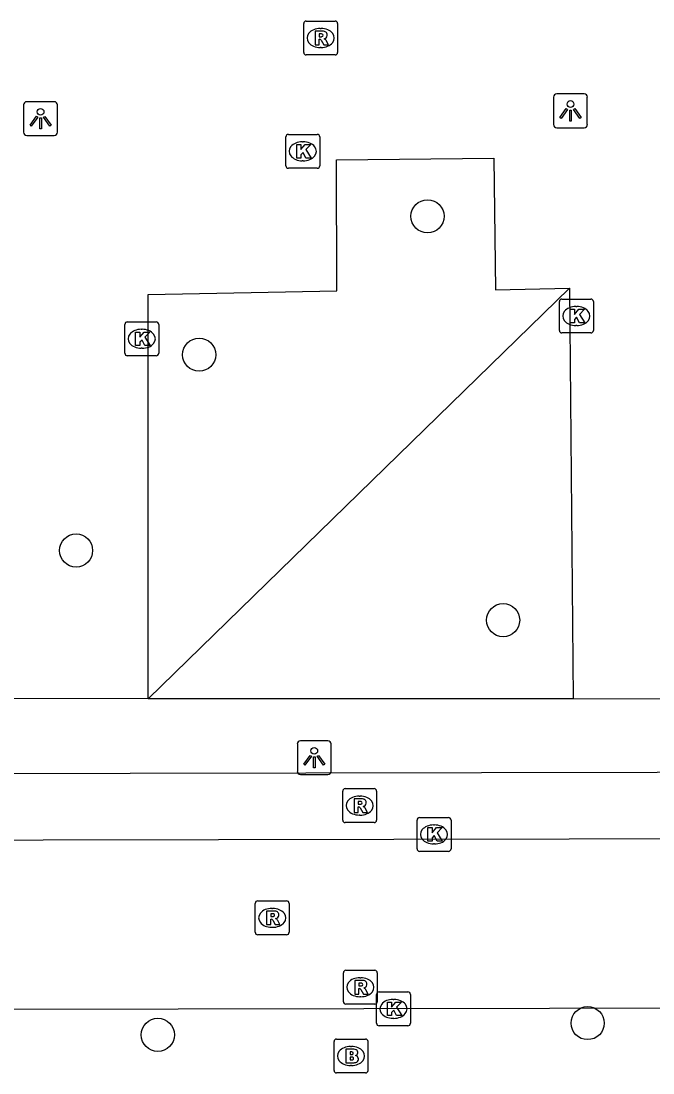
# Model space of a CAD drawing. Extents: x 160732 to 162105, y 387428 to 388479.
# Drawn here: x 161424.48 to 161443.12, y 388281.61 to 388312.64 of the extents above; entities that cross this region are included whole.
import ezdxf

# ---------------------------------------------------------------- set-up
doc = ezdxf.new("R2010")
doc.units = 0
for name, color, linetype in [('IMGEO_Boom', 7, 'Continuous'), ('IMGEO_Brandkraan', 7, 'Continuous'), ('IMGEO_Groenvoorziening', 7, 'Continuous'), ('IMGEO_Kolk', 7, 'Continuous'), ('IMGEO_Lichtpunt', 7, 'Continuous'), ('IMGEO_Rijbaan_lokaal_open', 7, 'Continuous'), ('IMGEO_Rioolput', 7, 'Continuous'), ('IMGEO_Voetpad_open', 7, 'Continuous')]:
    doc.layers.add(name, color=color, linetype=linetype)

msp = doc.modelspace()

# ---------------------------------------------------------------- linework, layer by layer
at = {"layer": 'IMGEO_Boom'}
for centre in [(161436.473, 388306.882), (161429.738, 388302.799), (161426.107, 388297.021), (161438.7, 388294.967), (161441.194, 388283.078), (161428.518, 388282.73)]:
    msp.add_circle(centre, 0.489, dxfattribs=at)
at = {"layer": 'IMGEO_Brandkraan'}
for p, q in [((161433.715, 388281.681), (161433.715, 388282.533)), ((161433.79, 388282.607), (161434.642, 388282.607)), ((161434.716, 388282.533), (161434.716, 388281.681)), ((161434.203, 388282.387), (161434.228, 388282.387)), ((161434.642, 388281.607), (161433.79, 388281.607)), ((161434.226, 388281.827), (161434.201, 388281.827))]:
    msp.add_line(p, q, dxfattribs=at)
for points in [[(161433.715, 388281.681), (161433.715, 388282.533)], [(161433.79, 388282.607), (161434.642, 388282.607)], [(161434.716, 388282.533), (161434.716, 388281.681)], [(161434.063, 388282.307), (161434.063, 388281.907), (161434.276, 388281.907)], [(161434.294, 388282.307), (161434.063, 388282.307)], [(161434.242, 388282.226), (161434.188, 388282.226), (161434.188, 388282.15)], [(161434.188, 388282.15), (161434.241, 388282.15)], [(161434.25, 388282.074), (161434.188, 388282.074), (161434.188, 388281.993)], [(161434.188, 388281.993), (161434.25, 388281.993)], [(161434.642, 388281.607), (161433.79, 388281.607)]]:
    msp.add_lwpolyline(points, dxfattribs=at)
for centre, radius, start, end in [((161433.792, 388282.531), 0.0765, 91.552, 178.448), ((161433.792, 388282.531), 0.0765, 91.552, 178.448), ((161434.64, 388282.531), 0.0765, 1.552, 88.448), ((161434.64, 388282.531), 0.0765, 1.552, 88.448), ((161434.243, 388282.188), 0.0379, 267.8285, 90.9355), ((161434.298, 388282.162), 0.145, 59.4692, 91.5367), ((161434.323, 388282.209), 0.0922, 285.5137, 58.1501), ((161434.251, 388282.033), 0.0404, 269.8759, 90.5077), ((161434.282, 388282.158), 0.251, 268.6676, 293.5347), ((161434.328, 388282.017), 0.105, 301.3115, 78.989), ((161433.792, 388281.683), 0.0765, 181.552, 268.448), ((161433.792, 388281.683), 0.0765, 181.552, 268.448), ((161434.64, 388281.683), 0.0765, 271.552, 358.448), ((161434.64, 388281.683), 0.0765, 271.552, 358.448)]:
    msp.add_arc(centre, radius, start, end, dxfattribs=at)
for centre, major_axis, ratio, start_param, end_param in [((161434.202, 388282.107), (-0.387, 0.002), 0.722429, 4.712389, 7.853982), ((161434.227, 388282.107), (-0.39, 0.002), 0.717154, 1.570796, 4.712389)]:
    msp.add_ellipse(centre, major_axis=major_axis, ratio=ratio, start_param=start_param, end_param=end_param, dxfattribs=at)
at = {"layer": 'IMGEO_Groenvoorziening'}
msp.add_lwpolyline([(161440.659, 388304.763), (161428.231, 388292.642)], dxfattribs=at)
at = {"layer": 'IMGEO_Kolk'}
for p, q in [((161432.292, 388308.374), (161432.292, 388309.226)), ((161432.367, 388309.3), (161433.219, 388309.3)), ((161433.293, 388309.226), (161433.293, 388308.374)), ((161432.78, 388309.08), (161432.805, 388309.08)), ((161433.219, 388308.3), (161432.367, 388308.3)), ((161432.803, 388308.52), (161432.778, 388308.52)), ((161440.361, 388303.514), (161440.361, 388304.366)), ((161440.436, 388304.44), (161441.288, 388304.44)), ((161441.362, 388304.366), (161441.362, 388303.514)), ((161440.849, 388304.22), (161440.874, 388304.22)), ((161427.543, 388302.842), (161427.543, 388303.694)), ((161427.618, 388303.768), (161428.47, 388303.768)), ((161428.544, 388303.694), (161428.544, 388302.842)), ((161440.872, 388303.66), (161440.847, 388303.66)), ((161428.031, 388303.548), (161428.056, 388303.548)), ((161441.288, 388303.44), (161440.436, 388303.44)), ((161428.054, 388302.988), (161428.029, 388302.988)), ((161428.47, 388302.768), (161427.618, 388302.768)), ((161436.163, 388288.218), (161436.163, 388289.07)), ((161436.238, 388289.144), (161437.09, 388289.144)), ((161437.164, 388289.07), (161437.164, 388288.218)), ((161436.651, 388288.924), (161436.676, 388288.924)), ((161437.09, 388288.144), (161436.238, 388288.144)), ((161436.674, 388288.364), (161436.649, 388288.364)), ((161434.967, 388283.072), (161434.967, 388283.924)), ((161435.042, 388283.998), (161435.894, 388283.998)), ((161435.455, 388283.778), (161435.48, 388283.778)), ((161435.968, 388283.924), (161435.968, 388283.072)), ((161435.478, 388283.218), (161435.453, 388283.218)), ((161435.894, 388282.998), (161435.042, 388282.998))]:
    msp.add_line(p, q, dxfattribs=at)
for points in [[(161432.292, 388308.374), (161432.292, 388309.226)], [(161432.367, 388309.3), (161433.219, 388309.3)], [(161433.293, 388309.226), (161433.293, 388308.374)], [(161432.613, 388309), (161432.736, 388309), (161432.736, 388308.849), (161432.866, 388309), (161433.03, 388309), (161432.884, 388308.849), (161433.037, 388308.6), (161432.885, 388308.6), (161432.8, 388308.764), (161432.736, 388308.697), (161432.736, 388308.6), (161432.613, 388308.6), (161432.613, 388309)], [(161433.219, 388308.3), (161432.367, 388308.3)], [(161440.361, 388303.514), (161440.361, 388304.366)], [(161440.436, 388304.44), (161441.288, 388304.44)], [(161441.362, 388304.366), (161441.362, 388303.514)], [(161440.682, 388304.14), (161440.805, 388304.14), (161440.805, 388303.989), (161440.935, 388304.14), (161441.099, 388304.14), (161440.953, 388303.989), (161441.106, 388303.74), (161440.954, 388303.74), (161440.869, 388303.904), (161440.805, 388303.837), (161440.805, 388303.74), (161440.682, 388303.74), (161440.682, 388304.14)], [(161427.543, 388302.842), (161427.543, 388303.694)], [(161427.618, 388303.768), (161428.47, 388303.768)], [(161428.544, 388303.694), (161428.544, 388302.842)], [(161427.864, 388303.468), (161427.987, 388303.468), (161427.987, 388303.317), (161428.117, 388303.468), (161428.281, 388303.468), (161428.135, 388303.317), (161428.288, 388303.068), (161428.136, 388303.068), (161428.051, 388303.232), (161427.987, 388303.165), (161427.987, 388303.068), (161427.864, 388303.068), (161427.864, 388303.468)], [(161441.288, 388303.44), (161440.436, 388303.44)], [(161428.47, 388302.768), (161427.618, 388302.768)], [(161436.163, 388288.218), (161436.163, 388289.07)], [(161436.238, 388289.144), (161437.09, 388289.144)], [(161437.164, 388289.07), (161437.164, 388288.218)], [(161436.484, 388288.844), (161436.607, 388288.844), (161436.607, 388288.693), (161436.737, 388288.844), (161436.901, 388288.844), (161436.755, 388288.693), (161436.908, 388288.444), (161436.756, 388288.444), (161436.671, 388288.608), (161436.607, 388288.541), (161436.607, 388288.444), (161436.484, 388288.444), (161436.484, 388288.844)], [(161437.09, 388288.144), (161436.238, 388288.144)], [(161434.967, 388283.072), (161434.967, 388283.924)], [(161435.042, 388283.998), (161435.894, 388283.998)], [(161435.968, 388283.924), (161435.968, 388283.072)], [(161435.288, 388283.698), (161435.411, 388283.698), (161435.411, 388283.547), (161435.541, 388283.698), (161435.705, 388283.698), (161435.559, 388283.547), (161435.712, 388283.298), (161435.56, 388283.298), (161435.475, 388283.462), (161435.411, 388283.395), (161435.411, 388283.298), (161435.288, 388283.298), (161435.288, 388283.698)], [(161435.894, 388282.998), (161435.042, 388282.998)]]:
    msp.add_lwpolyline(points, dxfattribs=at)
for centre, start, end in [((161432.369, 388309.224), 91.552, 178.448), ((161432.369, 388309.224), 91.552, 178.448), ((161433.217, 388309.224), 1.552, 88.448), ((161433.217, 388309.224), 1.552, 88.448), ((161432.369, 388308.376), 181.552, 268.448), ((161432.369, 388308.376), 181.552, 268.448), ((161433.217, 388308.376), 271.552, 358.448), ((161433.217, 388308.376), 271.552, 358.448), ((161440.438, 388304.364), 91.552, 178.448), ((161440.438, 388304.364), 91.552, 178.448), ((161441.286, 388304.364), 1.552, 88.448), ((161441.286, 388304.364), 1.552, 88.448), ((161427.62, 388303.692), 91.552, 178.448), ((161427.62, 388303.692), 91.552, 178.448), ((161428.468, 388303.692), 1.552, 88.448), ((161428.468, 388303.692), 1.552, 88.448), ((161440.438, 388303.516), 181.552, 268.448), ((161440.438, 388303.516), 181.552, 268.448), ((161441.286, 388303.516), 271.552, 358.448), ((161441.286, 388303.516), 271.552, 358.448), ((161427.62, 388302.844), 181.552, 268.448), ((161427.62, 388302.844), 181.552, 268.448), ((161428.468, 388302.844), 271.552, 358.448), ((161428.468, 388302.844), 271.552, 358.448), ((161436.24, 388289.068), 91.552, 178.448), ((161436.24, 388289.068), 91.552, 178.448), ((161437.088, 388289.068), 1.552, 88.448), ((161437.088, 388289.068), 1.552, 88.448), ((161436.24, 388288.22), 181.552, 268.448), ((161436.24, 388288.22), 181.552, 268.448), ((161437.088, 388288.22), 271.552, 358.448), ((161437.088, 388288.22), 271.552, 358.448), ((161435.044, 388283.922), 91.552, 178.448), ((161435.044, 388283.922), 91.552, 178.448), ((161435.892, 388283.922), 1.552, 88.448), ((161435.892, 388283.922), 1.552, 88.448), ((161435.044, 388283.074), 181.552, 268.448), ((161435.044, 388283.074), 181.552, 268.448), ((161435.892, 388283.074), 271.552, 358.448), ((161435.892, 388283.074), 271.552, 358.448)]:
    msp.add_arc(centre, 0.0765, start, end, dxfattribs=at)
for centre, major_axis, ratio, start_param, end_param in [((161432.779, 388308.8), (-0.387, 0.002), 0.722429, 4.712389, 7.853982), ((161432.804, 388308.8), (-0.39, 0.002), 0.717154, 1.570796, 4.712389), ((161440.848, 388303.94), (-0.387, 0.002), 0.722429, 4.712389, 7.853982), ((161440.873, 388303.94), (-0.39, 0.002), 0.717154, 1.570796, 4.712389), ((161428.03, 388303.268), (-0.387, 0.002), 0.722429, 4.712389, 7.853982), ((161428.055, 388303.268), (-0.39, 0.002), 0.717154, 1.570796, 4.712389), ((161436.65, 388288.644), (-0.387, 0.002), 0.722429, 4.712389, 7.853982), ((161436.675, 388288.644), (-0.39, 0.002), 0.717154, 1.570796, 4.712389), ((161435.454, 388283.498), (-0.387, 0.002), 0.722429, 4.712389, 7.853982), ((161435.479, 388283.498), (-0.39, 0.002), 0.717154, 1.570796, 4.712389)]:
    msp.add_ellipse(centre, major_axis=major_axis, ratio=ratio, start_param=start_param, end_param=end_param, dxfattribs=at)
at = {"layer": 'IMGEO_Lichtpunt'}
for p, q in [((161441.09, 388310.492), (161440.282, 388310.492)), ((161441.09, 388310.492), (161440.282, 388310.492)), ((161424.561, 388310.168), (161424.561, 388309.361)), ((161424.561, 388310.168), (161424.561, 388309.361)), ((161425.463, 388310.263), (161424.655, 388310.263)), ((161425.463, 388310.263), (161424.655, 388310.263)), ((161425.557, 388309.361), (161425.557, 388310.168)), ((161425.557, 388309.361), (161425.557, 388310.168)), ((161440.188, 388310.397), (161440.188, 388309.59)), ((161440.188, 388310.397), (161440.188, 388309.59)), ((161441.184, 388309.59), (161441.184, 388310.397)), ((161441.184, 388309.59), (161441.184, 388310.397)), ((161424.655, 388309.267), (161425.463, 388309.267)), ((161424.655, 388309.267), (161425.463, 388309.267)), ((161440.282, 388309.496), (161441.09, 388309.496)), ((161440.282, 388309.496), (161441.09, 388309.496)), ((161432.632, 388291.313), (161432.632, 388290.506)), ((161432.632, 388291.313), (161432.632, 388290.506)), ((161433.534, 388291.408), (161432.726, 388291.408)), ((161433.534, 388291.408), (161432.726, 388291.408)), ((161433.628, 388290.506), (161433.628, 388291.313)), ((161433.628, 388290.506), (161433.628, 388291.313)), ((161432.726, 388290.412), (161433.534, 388290.412)), ((161432.726, 388290.412), (161433.534, 388290.412))]:
    msp.add_line(p, q, dxfattribs=at)
for points in [[(161424.935, 388309.832), (161424.974, 388309.804), (161424.786, 388309.542), (161424.748, 388309.569), (161424.935, 388309.832)], [(161425.147, 388309.804), (161425.185, 388309.831), (161425.372, 388309.569), (161425.333, 388309.541), (161425.147, 388309.804)], [(161440.562, 388310.061), (161440.601, 388310.033), (161440.413, 388309.771), (161440.375, 388309.798), (161440.562, 388310.061)], [(161440.664, 388310.013), (161440.711, 388310.013), (161440.711, 388309.691), (161440.664, 388309.691), (161440.664, 388310.013)], [(161440.774, 388310.033), (161440.812, 388310.06), (161440.999, 388309.798), (161440.96, 388309.77), (161440.774, 388310.033)], [(161425.037, 388309.784), (161425.084, 388309.784), (161425.084, 388309.462), (161425.037, 388309.462), (161425.037, 388309.784)], [(161433.006, 388290.977), (161433.045, 388290.949), (161432.857, 388290.687), (161432.819, 388290.714), (161433.006, 388290.977)], [(161433.108, 388290.929), (161433.155, 388290.929), (161433.155, 388290.607), (161433.108, 388290.607), (161433.108, 388290.929)], [(161433.218, 388290.949), (161433.256, 388290.976), (161433.443, 388290.714), (161433.404, 388290.686), (161433.218, 388290.949)]]:
    msp.add_lwpolyline(points, dxfattribs=at)
for centre in [(161440.687, 388310.195), (161425.06, 388309.966), (161433.131, 388291.111)]:
    msp.add_circle(centre, 0.0994, dxfattribs=at)
for centre, start, end in [((161440.282, 388310.397), 90, 180), ((161440.282, 388310.397), 90, 180), ((161441.09, 388310.397), 0, 90), ((161441.09, 388310.397), 0, 90), ((161424.655, 388310.168), 90, 180), ((161424.655, 388310.168), 90, 180), ((161425.463, 388310.168), 0, 90), ((161425.463, 388310.168), 0, 90), ((161440.282, 388309.59), 180, 270), ((161440.282, 388309.59), 180, 270), ((161441.09, 388309.59), 270, 0), ((161441.09, 388309.59), 270, 360), ((161424.655, 388309.361), 180, 270), ((161424.655, 388309.361), 180, 270), ((161425.463, 388309.361), 270, 0), ((161425.463, 388309.361), 270, 360), ((161432.726, 388291.313), 90, 180), ((161432.726, 388291.313), 90, 180), ((161433.534, 388291.313), 0, 90), ((161433.534, 388291.313), 0, 90), ((161432.726, 388290.506), 180, 270), ((161432.726, 388290.506), 180, 270), ((161433.534, 388290.506), 270, 0), ((161433.534, 388290.506), 270, 360)]:
    msp.add_arc(centre, 0.0946, start, end, dxfattribs=at)
at = {"layer": 'IMGEO_Rijbaan_lokaal_open'}
for points in [[(161492.353, 388288.605), (161373.414, 388288.379)], [(161467.463, 388283.555), (161396.234, 388283.429)]]:
    msp.add_lwpolyline(points, dxfattribs=at)
at = {"layer": 'IMGEO_Rioolput'}
for p, q in [((161432.894, 388312.643), (161433.746, 388312.643)), ((161432.819, 388311.717), (161432.819, 388312.569)), ((161433.307, 388312.423), (161433.332, 388312.423)), ((161433.82, 388312.569), (161433.82, 388311.717)), ((161433.33, 388311.863), (161433.305, 388311.863)), ((161433.746, 388311.643), (161432.894, 388311.643)), ((161434.044, 388289.995), (161434.896, 388289.995)), ((161433.969, 388289.069), (161433.969, 388289.921)), ((161434.457, 388289.775), (161434.482, 388289.775)), ((161434.97, 388289.921), (161434.97, 388289.069)), ((161434.48, 388289.215), (161434.455, 388289.215)), ((161434.896, 388288.995), (161434.044, 388288.995)), ((161431.39, 388285.757), (161431.39, 388286.609)), ((161431.465, 388286.683), (161432.317, 388286.683)), ((161432.391, 388286.609), (161432.391, 388285.757)), ((161431.878, 388286.463), (161431.903, 388286.463)), ((161432.317, 388285.683), (161431.465, 388285.683)), ((161431.901, 388285.903), (161431.876, 388285.903)), ((161433.989, 388283.71), (161433.989, 388284.562)), ((161434.064, 388284.636), (161434.916, 388284.636)), ((161434.477, 388284.416), (161434.502, 388284.416)), ((161434.99, 388284.562), (161434.99, 388283.71)), ((161434.5, 388283.856), (161434.475, 388283.856)), ((161434.916, 388283.636), (161434.064, 388283.636))]:
    msp.add_line(p, q, dxfattribs=at)
for points in [[(161432.894, 388312.643), (161433.746, 388312.643)], [(161432.819, 388311.717), (161432.819, 388312.569)], [(161433.408, 388312.341), (161433.156, 388312.343), (161433.156, 388311.943)], [(161433.82, 388312.569), (161433.82, 388311.717)], [(161433.156, 388311.943), (161433.28, 388311.943), (161433.28, 388312.105), (161433.291, 388312.105)], [(161433.334, 388312.262), (161433.28, 388312.262), (161433.28, 388312.181)], [(161433.28, 388312.181), (161433.332, 388312.181)], [(161433.338, 388312.076), (161433.409, 388311.943), (161433.549, 388311.943), (161433.484, 388312.069)], [(161433.746, 388311.643), (161432.894, 388311.643)], [(161434.044, 388289.995), (161434.896, 388289.995)], [(161433.969, 388289.069), (161433.969, 388289.921)], [(161434.558, 388289.693), (161434.306, 388289.695), (161434.306, 388289.295)], [(161434.97, 388289.921), (161434.97, 388289.069)], [(161434.306, 388289.295), (161434.43, 388289.295), (161434.43, 388289.457), (161434.441, 388289.457)], [(161434.484, 388289.614), (161434.43, 388289.614), (161434.43, 388289.533)], [(161434.43, 388289.533), (161434.482, 388289.533)], [(161434.488, 388289.428), (161434.559, 388289.295), (161434.699, 388289.295), (161434.634, 388289.421)], [(161434.896, 388288.995), (161434.044, 388288.995)], [(161431.39, 388285.757), (161431.39, 388286.609)], [(161431.465, 388286.683), (161432.317, 388286.683)], [(161432.391, 388286.609), (161432.391, 388285.757)], [(161431.979, 388286.381), (161431.727, 388286.383), (161431.727, 388285.983)], [(161431.905, 388286.302), (161431.851, 388286.302), (161431.851, 388286.221)], [(161431.727, 388285.983), (161431.851, 388285.983), (161431.851, 388286.145), (161431.862, 388286.145)], [(161431.851, 388286.221), (161431.903, 388286.221)], [(161431.909, 388286.116), (161431.98, 388285.983), (161432.12, 388285.983), (161432.055, 388286.109)], [(161432.317, 388285.683), (161431.465, 388285.683)], [(161433.989, 388283.71), (161433.989, 388284.562)], [(161434.064, 388284.636), (161434.916, 388284.636)], [(161434.99, 388284.562), (161434.99, 388283.71)], [(161434.578, 388284.334), (161434.326, 388284.336), (161434.326, 388283.936)], [(161434.326, 388283.936), (161434.45, 388283.936), (161434.45, 388284.098), (161434.461, 388284.098)], [(161434.504, 388284.255), (161434.45, 388284.255), (161434.45, 388284.174)], [(161434.45, 388284.174), (161434.502, 388284.174)], [(161434.508, 388284.069), (161434.579, 388283.936), (161434.719, 388283.936), (161434.654, 388284.062)], [(161434.916, 388283.636), (161434.064, 388283.636)]]:
    msp.add_lwpolyline(points, dxfattribs=at)
for centre, radius, start, end in [((161432.896, 388312.567), 0.0765, 91.552, 178.448), ((161432.896, 388312.567), 0.0765, 91.552, 178.448), ((161433.744, 388312.567), 0.0765, 1.552, 88.448), ((161433.744, 388312.567), 0.0765, 1.552, 88.448), ((161433.407, 388312.231), 0.109, 350.3612, 89.416), ((161433.29, 388312.052), 0.0533, 26.0293, 88.6989), ((161433.316, 388312.37), 0.19, 274.7715, 282.9687), ((161433.34, 388312.166), 0.0964, 77.0061, 93.1865), ((161433.354, 388312.223), 0.0378, 276.6634, 79.6772), ((161433.405, 388312.231), 0.112, 277.5842, 350.9817), ((161433.389, 388312.016), 0.108, 29.5134, 73.7905), ((161432.896, 388311.719), 0.0765, 181.552, 268.448), ((161432.896, 388311.719), 0.0765, 181.552, 268.448), ((161433.744, 388311.719), 0.0765, 271.552, 358.448), ((161433.744, 388311.719), 0.0765, 271.552, 358.448), ((161434.046, 388289.919), 0.0765, 91.552, 178.448), ((161434.046, 388289.919), 0.0765, 91.552, 178.448), ((161434.894, 388289.919), 0.0765, 1.552, 88.448), ((161434.894, 388289.919), 0.0765, 1.552, 88.448), ((161434.557, 388289.583), 0.109, 350.3612, 89.416), ((161434.44, 388289.404), 0.0533, 26.0293, 88.6989), ((161434.466, 388289.722), 0.19, 274.7715, 282.9687), ((161434.49, 388289.518), 0.0964, 77.0061, 93.1865), ((161434.504, 388289.575), 0.0378, 276.6634, 79.6772), ((161434.555, 388289.583), 0.112, 277.5842, 350.9817), ((161434.539, 388289.368), 0.108, 29.5134, 73.7905), ((161434.046, 388289.071), 0.0765, 181.552, 268.448), ((161434.046, 388289.071), 0.0765, 181.552, 268.448), ((161434.894, 388289.071), 0.0765, 271.552, 358.448), ((161434.894, 388289.071), 0.0765, 271.552, 358.448), ((161431.467, 388286.607), 0.0765, 91.552, 178.448), ((161431.467, 388286.607), 0.0765, 91.552, 178.448), ((161432.315, 388286.607), 0.0765, 1.552, 88.448), ((161432.315, 388286.607), 0.0765, 1.552, 88.448), ((161431.911, 388286.206), 0.0964, 77.0061, 93.1865), ((161431.925, 388286.263), 0.0378, 276.6634, 79.6772), ((161431.978, 388286.271), 0.109, 350.3612, 89.416), ((161431.976, 388286.271), 0.112, 277.5842, 350.9817), ((161431.861, 388286.092), 0.0533, 26.0293, 88.6989), ((161431.887, 388286.41), 0.19, 274.7715, 282.9687), ((161431.96, 388286.056), 0.108, 29.5134, 73.7905), ((161431.467, 388285.759), 0.0765, 181.552, 268.448), ((161431.467, 388285.759), 0.0765, 181.552, 268.448), ((161432.315, 388285.759), 0.0765, 271.552, 358.448), ((161432.315, 388285.759), 0.0765, 271.552, 358.448), ((161434.066, 388284.56), 0.0765, 91.552, 178.448), ((161434.066, 388284.56), 0.0765, 91.552, 178.448), ((161434.914, 388284.56), 0.0765, 1.552, 88.448), ((161434.914, 388284.56), 0.0765, 1.552, 88.448), ((161434.46, 388284.045), 0.0533, 26.0293, 88.6989), ((161434.486, 388284.363), 0.19, 274.7715, 282.9687), ((161434.51, 388284.159), 0.0964, 77.0061, 93.1865), ((161434.524, 388284.216), 0.0378, 276.6634, 79.6772), ((161434.577, 388284.224), 0.109, 350.3612, 89.416), ((161434.575, 388284.224), 0.112, 277.5842, 350.9817), ((161434.559, 388284.009), 0.108, 29.5134, 73.7905), ((161434.066, 388283.712), 0.0765, 181.552, 268.448), ((161434.066, 388283.712), 0.0765, 181.552, 268.448), ((161434.914, 388283.712), 0.0765, 271.552, 358.448), ((161434.914, 388283.712), 0.0765, 271.552, 358.448)]:
    msp.add_arc(centre, radius, start, end, dxfattribs=at)
for centre, major_axis, ratio, start_param, end_param in [((161433.306, 388312.143), (-0.387, 0.002), 0.722429, 4.712389, 7.853982), ((161433.331, 388312.143), (-0.39, 0.002), 0.717154, 1.570796, 4.712389), ((161434.456, 388289.495), (-0.387, 0.002), 0.722429, 4.712389, 7.853982), ((161434.481, 388289.495), (-0.39, 0.002), 0.717154, 1.570796, 4.712389), ((161431.877, 388286.183), (-0.387, 0.002), 0.722429, 4.712389, 7.853982), ((161431.902, 388286.183), (-0.39, 0.002), 0.717154, 1.570796, 4.712389), ((161434.476, 388284.136), (-0.387, 0.002), 0.722429, 4.712389, 7.853982), ((161434.501, 388284.136), (-0.39, 0.002), 0.717154, 1.570796, 4.712389)]:
    msp.add_ellipse(centre, major_axis=major_axis, ratio=ratio, start_param=start_param, end_param=end_param, dxfattribs=at)
at = {"layer": 'IMGEO_Voetpad_open'}
for points in [[(161428.231, 388292.642), (161428.231, 388304.579), (161433.798, 388304.683), (161433.783, 388308.553), (161438.43, 388308.597), (161438.478, 388304.715), (161440.659, 388304.763)], [(161440.659, 388304.763), (161440.766, 388292.644)], [(161428.231, 388292.642), (161422.051, 388292.658)], [(161440.766, 388292.644), (161428.231, 388292.642)], [(161443.602, 388292.64), (161440.766, 388292.644)], [(161376.687, 388290.36), (161381.042, 388290.368), (161484.706, 388290.556), (161489.358, 388290.564)]]:
    msp.add_lwpolyline(points, dxfattribs=at)

doc.saveas('drawing.dxf')
